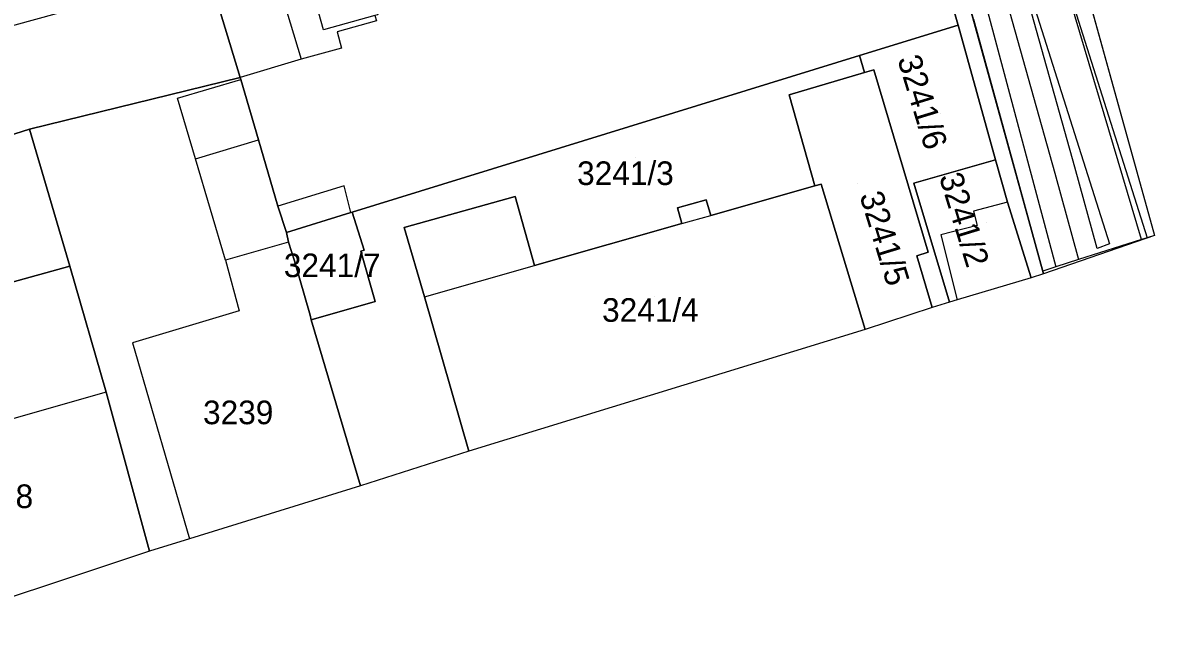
# Model space of a CAD drawing. Extents: x -264070 to -262271, y -1238894 to -1238141.
# Drawn here: x -262366.3 to -262270.5, y -1238606.2 to -1238554.9 of the extents above; entities that cross this region are included whole.
import ezdxf

# ---------------------------------------------------------------- set-up
doc = ezdxf.new("R2010")
doc.units = 0
for name, color, linetype in [('body_kn', 7, 'Continuous'), ('katuz_linie', 7, 'Continuous'), ('kladpar_druhypozemkov', 7, 'Continuous'), ('kladpar_hranice', 7, 'Continuous'), ('kladpar_parcelnecisla', 7, 'Continuous'), ('kladpar_plochy', 7, 'Continuous'), ('tarchy_linie', 7, 'Continuous'), ('zappar_hrandruhpozemk', 7, 'Continuous'), ('zuob_linie', 7, 'Continuous'), ('zuob_plochy', 7, 'Continuous')]:
    doc.layers.add(name, color=color, linetype=linetype)

msp = doc.modelspace()

# ---------------------------------------------------------------- linework, layer by layer
at = {"layer": 'body_kn'}
for p, q in [((-262340.8, -1238555.47), (-262340.8, -1238555.47)), ((-262339.66, -1238555.63), (-262339.66, -1238555.63)), ((-262287.14, -1238554.99), (-262287.14, -1238554.99)), ((-262287.12, -1238555.06), (-262287.12, -1238555.06)), ((-262339.28, -1238557), (-262339.28, -1238557)), ((-262342.71, -1238557.94), (-262342.71, -1238557.94)), ((-262342.71, -1238557.94), (-262342.71, -1238557.94)), ((-262295.45, -1238557.63), (-262295.45, -1238557.63)), ((-262295.45, -1238557.63), (-262295.45, -1238557.63)), ((-262347.86, -1238559.5), (-262347.86, -1238559.5)), ((-262295.03, -1238559.08), (-262295.03, -1238559.08)), ((-262294.24, -1238558.85), (-262294.24, -1238558.85)), ((-262347.81, -1238559.67), (-262347.81, -1238559.67)), ((-262353.15, -1238561.25), (-262353.15, -1238561.25)), ((-262301.42, -1238560.97), (-262301.42, -1238560.97)), ((-262365.69, -1238563.88), (-262365.69, -1238563.88)), ((-262365.69, -1238563.88), (-262365.69, -1238563.88)), ((-262346.31, -1238564.78), (-262346.31, -1238564.78)), ((-262346.31, -1238564.78), (-262346.31, -1238564.78)), ((-262351.63, -1238566.38), (-262351.63, -1238566.38)), ((-262351.63, -1238566.38), (-262351.63, -1238566.38)), ((-262283.94, -1238566.47), (-262283.94, -1238566.47)), ((-262283.94, -1238566.47), (-262283.94, -1238566.47)), ((-262277.24, -1238567.09), (-262277.24, -1238567.09)), ((-262278.92, -1238567.6), (-262278.92, -1238567.6)), ((-262339.07, -1238568.68), (-262339.07, -1238568.68)), ((-262299.24, -1238568.67), (-262299.24, -1238568.67)), ((-262299.24, -1238568.67), (-262299.24, -1238568.67)), ((-262298.71, -1238568.52), (-262298.71, -1238568.52)), ((-262290.86, -1238568.44), (-262290.86, -1238568.44)), ((-262324.6, -1238569.56), (-262324.6, -1238569.56)), ((-262308.42, -1238569.84), (-262308.42, -1238569.84)), ((-262282.93, -1238570.05), (-262282.93, -1238570.05)), ((-262282.93, -1238570.05), (-262282.93, -1238570.05)), ((-262344.66, -1238570.38), (-262344.66, -1238570.38)), ((-262338.51, -1238570.93), (-262338.51, -1238570.93)), ((-262338.51, -1238570.93), (-262338.51, -1238570.93)), ((-262338.38, -1238570.89), (-262338.38, -1238570.89)), ((-262310.87, -1238570.54), (-262310.87, -1238570.54)), ((-262285.82, -1238570.81), (-262285.82, -1238570.81)), ((-262310.49, -1238571.87), (-262310.49, -1238571.87)), ((-262310.49, -1238571.87), (-262310.49, -1238571.87)), ((-262308.04, -1238571.17), (-262308.04, -1238571.17)), ((-262343.94, -1238572.61), (-262343.94, -1238572.61)), ((-262333.97, -1238572.19), (-262333.97, -1238572.19)), ((-262288.58, -1238572.82), (-262288.58, -1238572.82)), ((-262285.5, -1238572.02), (-262285.5, -1238572.02)), ((-262270.51, -1238572.87), (-262270.51, -1238572.87)), ((-262270.51, -1238572.87), (-262270.51, -1238572.87)), ((-262343.76, -1238573.44), (-262343.76, -1238573.44)), ((-262343.76, -1238573.44), (-262343.76, -1238573.44)), ((-262274.31, -1238573.58), (-262274.31, -1238573.58)), ((-262274.31, -1238573.58), (-262274.31, -1238573.58)), ((-262271.61, -1238573.22), (-262271.61, -1238573.22)), ((-262271.61, -1238573.22), (-262271.61, -1238573.22)), ((-262271.11, -1238573.06), (-262271.11, -1238573.06)), ((-262337.64, -1238574.2), (-262337.64, -1238574.2)), ((-262337.36, -1238574.12), (-262337.36, -1238574.12)), ((-262290.61, -1238574.59), (-262290.61, -1238574.59)), ((-262289.66, -1238574.28), (-262289.66, -1238574.28)), ((-262275.35, -1238573.98), (-262275.35, -1238573.98)), ((-262362.26, -1238575.47), (-262362.26, -1238575.47)), ((-262362.26, -1238575.47), (-262362.26, -1238575.47)), ((-262349.09, -1238574.95), (-262349.09, -1238574.95)), ((-262343.26, -1238575.02), (-262343.26, -1238575.02)), ((-262322.96, -1238575.42), (-262322.96, -1238575.42)), ((-262278.84, -1238575.52), (-262278.84, -1238575.52)), ((-262276.92, -1238574.91), (-262276.92, -1238574.91)), ((-262280.94, -1238576.47), (-262280.94, -1238576.47)), ((-262279.96, -1238575.88), (-262279.96, -1238575.88)), ((-262279.89, -1238576.13), (-262279.89, -1238576.13)), ((-262336.43, -1238578.47), (-262336.43, -1238578.47)), ((-262332.26, -1238578.07), (-262332.26, -1238578.07)), ((-262332.26, -1238578.07), (-262332.26, -1238578.07)), ((-262287.84, -1238578.53), (-262287.84, -1238578.53)), ((-262287.19, -1238578.33), (-262287.19, -1238578.33)), ((-262347.95, -1238579.26), (-262347.95, -1238579.26)), ((-262341.94, -1238579.63), (-262341.94, -1238579.63)), ((-262289.32, -1238578.98), (-262289.32, -1238578.98)), ((-262341.84, -1238580), (-262341.84, -1238580)), ((-262341.84, -1238580), (-262341.84, -1238580)), ((-262294.98, -1238580.82), (-262294.98, -1238580.82)), ((-262356.97, -1238581.95), (-262356.97, -1238581.95)), ((-262359.2, -1238586.15), (-262359.2, -1238586.15)), ((-262359.2, -1238586.15), (-262359.2, -1238586.15)), ((-262328.5, -1238591.13), (-262328.5, -1238591.13)), ((-262328.5, -1238591.13), (-262328.5, -1238591.13)), ((-262337.68, -1238594.06), (-262337.68, -1238594.06)), ((-262352.15, -1238598.54), (-262352.15, -1238598.54)), ((-262355.53, -1238599.59), (-262355.53, -1238599.59))]:
    msp.add_line(p, q, dxfattribs=at)
at = {"layer": 'katuz_linie'}
msp.add_lwpolyline([(-262302.69, -1238456.79), (-262270.51, -1238572.87), (-262279.89, -1238576.13), (-262280.94, -1238576.47), (-262287.19, -1238578.33), (-262287.84, -1238578.53), (-262289.32, -1238578.98), (-262294.98, -1238580.82), (-262328.5, -1238591.13), (-262337.68, -1238594.06), (-262352.15, -1238598.54), (-262355.53, -1238599.59), (-262375.46, -1238606.22)], dxfattribs=at)
at = {"layer": 'kladpar_druhypozemkov'}
for p, q in [((-262288.64, -1238562.58), (-262288.64, -1238562.58)), ((-262314.4, -1238566.28), (-262314.4, -1238566.28)), ((-262295.6, -1238568.48), (-262295.6, -1238568.48)), ((-262284.73, -1238571.75), (-262284.73, -1238571.75)), ((-262340.41, -1238574.57), (-262340.41, -1238574.57)), ((-262312.84, -1238578.06), (-262312.84, -1238578.06)), ((-262347.8, -1238587.25), (-262347.8, -1238587.25))]:
    msp.add_line(p, q, dxfattribs=at)
at = {"layer": 'kladpar_hranice'}
for points in [[(-262270.51, -1238572.87), (-262279.89, -1238576.13), (-262285.8, -1238554.55), (-262300.16, -1238502.73), (-262300.3, -1238502.05), (-262308.2, -1238472.83), (-262310.4, -1238464.65), (-262311.95, -1238458.91), (-262302.69, -1238456.79), (-262270.51, -1238572.87)], [(-262301.72, -1238503.11), (-262300.47, -1238507.69), (-262297.93, -1238516.79), (-262294.26, -1238529.96), (-262293.23, -1238533.48), (-262287.14, -1238554.99), (-262287.12, -1238555.06), (-262295.45, -1238557.63), (-262338.38, -1238570.89), (-262338.51, -1238570.93), (-262343.94, -1238572.61), (-262344.66, -1238570.38), (-262346.31, -1238564.78), (-262347.81, -1238559.67), (-262347.86, -1238559.5), (-262358.52, -1238524.38), (-262360.29, -1238518.46), (-262350.86, -1238515.78), (-262322.66, -1238508.62), (-262301.72, -1238503.11)], [(-262360.29, -1238518.46), (-262358.52, -1238524.38), (-262347.86, -1238559.5), (-262365.69, -1238563.88), (-262368.91, -1238564.9), (-262381.19, -1238524.41), (-262360.29, -1238518.46)], [(-262285.8, -1238554.55), (-262279.89, -1238576.13), (-262280.94, -1238576.47), (-262282.93, -1238570.05), (-262283.94, -1238566.47), (-262287.12, -1238555.06), (-262287.14, -1238554.99), (-262293.23, -1238533.48)], [(-262295.45, -1238557.63), (-262287.12, -1238555.06), (-262283.94, -1238566.47), (-262290.86, -1238568.44), (-262287.84, -1238578.53), (-262289.32, -1238578.98), (-262290.61, -1238574.59), (-262289.66, -1238574.28), (-262294.24, -1238558.85), (-262295.03, -1238559.08), (-262295.45, -1238557.63)], [(-262328.5, -1238591.13), (-262337.68, -1238594.06), (-262341.84, -1238580), (-262336.43, -1238578.47), (-262337.64, -1238574.2), (-262337.36, -1238574.12), (-262338.38, -1238570.89), (-262295.45, -1238557.63), (-262295.03, -1238559.08), (-262301.42, -1238560.97), (-262299.24, -1238568.67), (-262308.04, -1238571.17), (-262308.42, -1238569.84), (-262310.87, -1238570.54), (-262310.49, -1238571.87), (-262322.96, -1238575.42), (-262324.6, -1238569.56), (-262333.97, -1238572.19), (-262332.26, -1238578.07), (-262328.5, -1238591.13)], [(-262346.31, -1238564.78), (-262344.66, -1238570.38), (-262343.94, -1238572.61), (-262343.76, -1238573.44), (-262343.26, -1238575.02), (-262341.94, -1238579.63), (-262341.84, -1238580), (-262337.68, -1238594.06), (-262352.15, -1238598.54), (-262355.53, -1238599.59), (-262359.2, -1238586.15), (-262362.26, -1238575.47), (-262365.69, -1238563.88), (-262347.86, -1238559.5), (-262347.81, -1238559.67), (-262346.31, -1238564.78)], [(-262299.24, -1238568.67), (-262301.42, -1238560.97), (-262295.03, -1238559.08), (-262294.24, -1238558.85), (-262289.66, -1238574.28), (-262290.61, -1238574.59), (-262289.32, -1238578.98), (-262294.98, -1238580.82), (-262298.71, -1238568.52), (-262299.24, -1238568.67)], [(-262365.69, -1238563.88), (-262362.26, -1238575.47), (-262372.56, -1238578.33), (-262376.4, -1238567.23), (-262368.91, -1238564.9), (-262365.69, -1238563.88)], [(-262283.94, -1238566.47), (-262282.93, -1238570.05), (-262280.94, -1238576.47), (-262287.19, -1238578.33), (-262287.84, -1238578.53), (-262290.86, -1238568.44), (-262283.94, -1238566.47)], [(-262328.5, -1238591.13), (-262332.26, -1238578.07), (-262333.97, -1238572.19), (-262324.6, -1238569.56), (-262322.96, -1238575.42), (-262310.49, -1238571.87), (-262310.87, -1238570.54), (-262308.42, -1238569.84), (-262308.04, -1238571.17), (-262299.24, -1238568.67), (-262298.71, -1238568.52), (-262294.98, -1238580.82), (-262328.5, -1238591.13)], [(-262341.84, -1238580), (-262341.94, -1238579.63), (-262343.26, -1238575.02), (-262343.76, -1238573.44), (-262343.94, -1238572.61), (-262338.51, -1238570.93), (-262338.38, -1238570.89), (-262337.36, -1238574.12), (-262337.64, -1238574.2), (-262336.43, -1238578.47), (-262341.84, -1238580)], [(-262362.26, -1238575.47), (-262359.2, -1238586.15), (-262355.53, -1238599.59), (-262375.46, -1238606.22), (-262379.41, -1238591.91), (-262381.45, -1238584.83), (-262381.59, -1238584.36), (-262381.94, -1238583.15), (-262382.51, -1238581.18), (-262382.51, -1238581.15), (-262372.56, -1238578.33), (-262362.26, -1238575.47)]]:
    msp.add_lwpolyline(points, dxfattribs=at)
at = {"layer": 'kladpar_plochy'}
for points in [[(-262270.51, -1238572.87), (-262279.89, -1238576.13), (-262285.8, -1238554.55), (-262300.16, -1238502.73), (-262300.3, -1238502.05), (-262308.2, -1238472.83), (-262310.4, -1238464.65), (-262311.95, -1238458.91), (-262302.69, -1238456.79)], [(-262301.72, -1238503.11), (-262300.47, -1238507.69), (-262297.93, -1238516.79), (-262294.26, -1238529.96), (-262293.23, -1238533.48), (-262287.14, -1238554.99), (-262287.12, -1238555.06), (-262295.45, -1238557.63), (-262338.38, -1238570.89), (-262338.51, -1238570.93), (-262343.94, -1238572.61), (-262344.66, -1238570.38), (-262346.31, -1238564.78), (-262347.81, -1238559.67), (-262347.86, -1238559.5), (-262358.52, -1238524.38), (-262360.29, -1238518.46), (-262350.86, -1238515.78), (-262322.66, -1238508.62)], [(-262360.29, -1238518.46), (-262358.52, -1238524.38), (-262347.86, -1238559.5), (-262365.69, -1238563.88), (-262368.91, -1238564.9), (-262381.19, -1238524.41)], [(-262295.45, -1238557.63), (-262287.12, -1238555.06), (-262283.94, -1238566.47), (-262290.86, -1238568.44), (-262287.84, -1238578.53), (-262289.32, -1238578.98), (-262290.61, -1238574.59), (-262289.66, -1238574.28), (-262294.24, -1238558.85), (-262295.03, -1238559.08)], [(-262328.5, -1238591.13), (-262337.68, -1238594.06), (-262341.84, -1238580), (-262336.43, -1238578.47), (-262337.64, -1238574.2), (-262337.36, -1238574.12), (-262338.38, -1238570.89), (-262295.45, -1238557.63), (-262295.03, -1238559.08), (-262301.42, -1238560.97), (-262299.24, -1238568.67), (-262308.04, -1238571.17), (-262308.42, -1238569.84), (-262310.87, -1238570.54), (-262310.49, -1238571.87), (-262322.96, -1238575.42), (-262324.6, -1238569.56), (-262333.97, -1238572.19), (-262332.26, -1238578.07)], [(-262346.31, -1238564.78), (-262344.66, -1238570.38), (-262343.94, -1238572.61), (-262343.76, -1238573.44), (-262343.26, -1238575.02), (-262341.94, -1238579.63), (-262341.84, -1238580), (-262337.68, -1238594.06), (-262352.15, -1238598.54), (-262355.53, -1238599.59), (-262359.2, -1238586.15), (-262362.26, -1238575.47), (-262365.69, -1238563.88), (-262347.86, -1238559.5), (-262347.81, -1238559.67)], [(-262299.24, -1238568.67), (-262301.42, -1238560.97), (-262295.03, -1238559.08), (-262294.24, -1238558.85), (-262289.66, -1238574.28), (-262290.61, -1238574.59), (-262289.32, -1238578.98), (-262294.98, -1238580.82), (-262298.71, -1238568.52)], [(-262365.69, -1238563.88), (-262362.26, -1238575.47), (-262372.56, -1238578.33), (-262376.4, -1238567.23), (-262368.91, -1238564.9)], [(-262283.94, -1238566.47), (-262282.93, -1238570.05), (-262280.94, -1238576.47), (-262287.19, -1238578.33), (-262287.84, -1238578.53), (-262290.86, -1238568.44)], [(-262328.5, -1238591.13), (-262332.26, -1238578.07), (-262333.97, -1238572.19), (-262324.6, -1238569.56), (-262322.96, -1238575.42), (-262310.49, -1238571.87), (-262310.87, -1238570.54), (-262308.42, -1238569.84), (-262308.04, -1238571.17), (-262299.24, -1238568.67), (-262298.71, -1238568.52), (-262294.98, -1238580.82)], [(-262341.84, -1238580), (-262341.94, -1238579.63), (-262343.26, -1238575.02), (-262343.76, -1238573.44), (-262343.94, -1238572.61), (-262338.51, -1238570.93), (-262338.38, -1238570.89), (-262337.36, -1238574.12), (-262337.64, -1238574.2), (-262336.43, -1238578.47)], [(-262362.26, -1238575.47), (-262359.2, -1238586.15), (-262355.53, -1238599.59), (-262375.46, -1238606.22), (-262379.41, -1238591.91), (-262381.45, -1238584.83), (-262381.59, -1238584.36), (-262381.94, -1238583.15), (-262382.51, -1238581.18), (-262382.51, -1238581.15), (-262372.56, -1238578.33)]]:
    msp.add_lwpolyline(points, close=True, dxfattribs=at)
msp.add_lwpolyline([(-262285.8, -1238554.55), (-262279.89, -1238576.13), (-262280.94, -1238576.47), (-262282.93, -1238570.05), (-262283.94, -1238566.47), (-262287.12, -1238555.06), (-262287.14, -1238554.99), (-262293.23, -1238533.48)], dxfattribs=at)
at = {"layer": 'tarchy_linie'}
for points in [[(-262307.1, -1238457.8), (-262306, -1238471), (-262288.65, -1238532.88), (-262278.92, -1238567.6), (-262276.92, -1238574.91)], [(-262271.61, -1238573.22), (-262301.95, -1238471.24), (-262305.81, -1238457.5)], [(-262309.89, -1238458.44), (-262306.47, -1238472.13), (-262278.84, -1238575.52)], [(-262303.71, -1238489.44), (-262295.3, -1238496.72), (-262271.11, -1238573.06)], [(-262289.39, -1238504.76), (-262270.51, -1238572.87), (-262271.11, -1238573.06), (-262271.61, -1238573.22), (-262276.92, -1238574.91), (-262278.84, -1238575.52), (-262279.96, -1238575.88), (-262293.48, -1238526.84)], [(-262274.31, -1238573.58), (-262275.35, -1238573.98), (-262277.24, -1238567.09), (-262283.93, -1238543.21), (-262274.31, -1238573.58)]]:
    msp.add_lwpolyline(points, dxfattribs=at)
at = {"layer": 'zappar_hrandruhpozemk'}
for p, q in [((-262344.37, -1238552.41), (-262342.71, -1238557.94)), ((-262342.71, -1238557.94), (-262347.86, -1238559.5)), ((-262351.63, -1238566.38), (-262346.31, -1238564.78)), ((-262339.07, -1238568.68), (-262344.66, -1238570.38)), ((-262338.51, -1238570.93), (-262339.07, -1238568.68)), ((-262310.49, -1238571.87), (-262308.04, -1238571.17)), ((-262285.5, -1238572.02), (-262288.58, -1238572.82)), ((-262288.58, -1238572.82), (-262287.19, -1238578.33)), ((-262343.76, -1238573.44), (-262349.09, -1238574.95)), ((-262349.09, -1238574.95), (-262347.95, -1238579.26)), ((-262332.26, -1238578.07), (-262322.96, -1238575.42)), ((-262347.95, -1238579.26), (-262356.97, -1238581.95)), ((-262356.97, -1238581.95), (-262352.15, -1238598.54)), ((-262359.2, -1238586.15), (-262379.41, -1238591.91))]:
    msp.add_line(p, q, dxfattribs=at)
for points in [[(-262375.48, -1238532.22), (-262368.36, -1238555.43), (-262357.02, -1238552.31)], [(-262338.46, -1238547.16), (-262338.2, -1238547.09), (-262336.22, -1238554.18), (-262336.46, -1238554.25), (-262340.8, -1238555.47), (-262341.86, -1238551.71), (-262344.37, -1238552.41), (-262345.3, -1238549.1), (-262343.02, -1238548.45)], [(-262336.46, -1238554.25), (-262336.33, -1238554.69), (-262339.66, -1238555.63), (-262339.28, -1238557), (-262342.71, -1238557.94)], [(-262349.09, -1238574.95), (-262351.63, -1238566.38), (-262353.15, -1238561.25), (-262347.81, -1238559.67)], [(-262282.93, -1238570.05), (-262285.82, -1238570.81), (-262285.5, -1238572.02)]]:
    msp.add_lwpolyline(points, dxfattribs=at)
at = {"layer": 'zuob_linie'}
msp.add_lwpolyline([(-262302.69, -1238456.79), (-262270.51, -1238572.87), (-262279.89, -1238576.13), (-262280.94, -1238576.47), (-262287.19, -1238578.33), (-262287.84, -1238578.53), (-262289.32, -1238578.98), (-262294.98, -1238580.82), (-262328.5, -1238591.13), (-262337.68, -1238594.06), (-262352.15, -1238598.54), (-262355.53, -1238599.59), (-262375.46, -1238606.22)], dxfattribs=at)
at = {"layer": 'zuob_plochy'}
msp.add_lwpolyline([(-262302.69, -1238456.79), (-262270.51, -1238572.87), (-262279.89, -1238576.13), (-262280.94, -1238576.47), (-262287.19, -1238578.33), (-262287.84, -1238578.53), (-262289.32, -1238578.98), (-262294.98, -1238580.82), (-262328.5, -1238591.13), (-262337.68, -1238594.06), (-262352.15, -1238598.54), (-262355.53, -1238599.59), (-262375.46, -1238606.22)], dxfattribs=at)

# ---------------------------------------------------------------- texts
at = {"layer": 'kladpar_parcelnecisla'}
for s, p in [('3241/6', (-262292.27, -1238557.935)), ('3241/2', (-262288.745, -1238567.892)), ('3241/5', (-262295.476, -1238569.472))]:
    msp.add_text(s, height=2, rotation=287, dxfattribs=at).set_placement(p)
for s, p in [('3241/3', (-262319.352, -1238568.6)), ('3241/7', (-262344.162, -1238576.4)), ('3241/4', (-262317.24, -1238580.18)), ('3239', (-262351.001, -1238588.85)), ('3238', (-262371.325, -1238595.95))]:
    msp.add_text(s, height=2, dxfattribs=at).set_placement(p)

doc.saveas('drawing.dxf')
